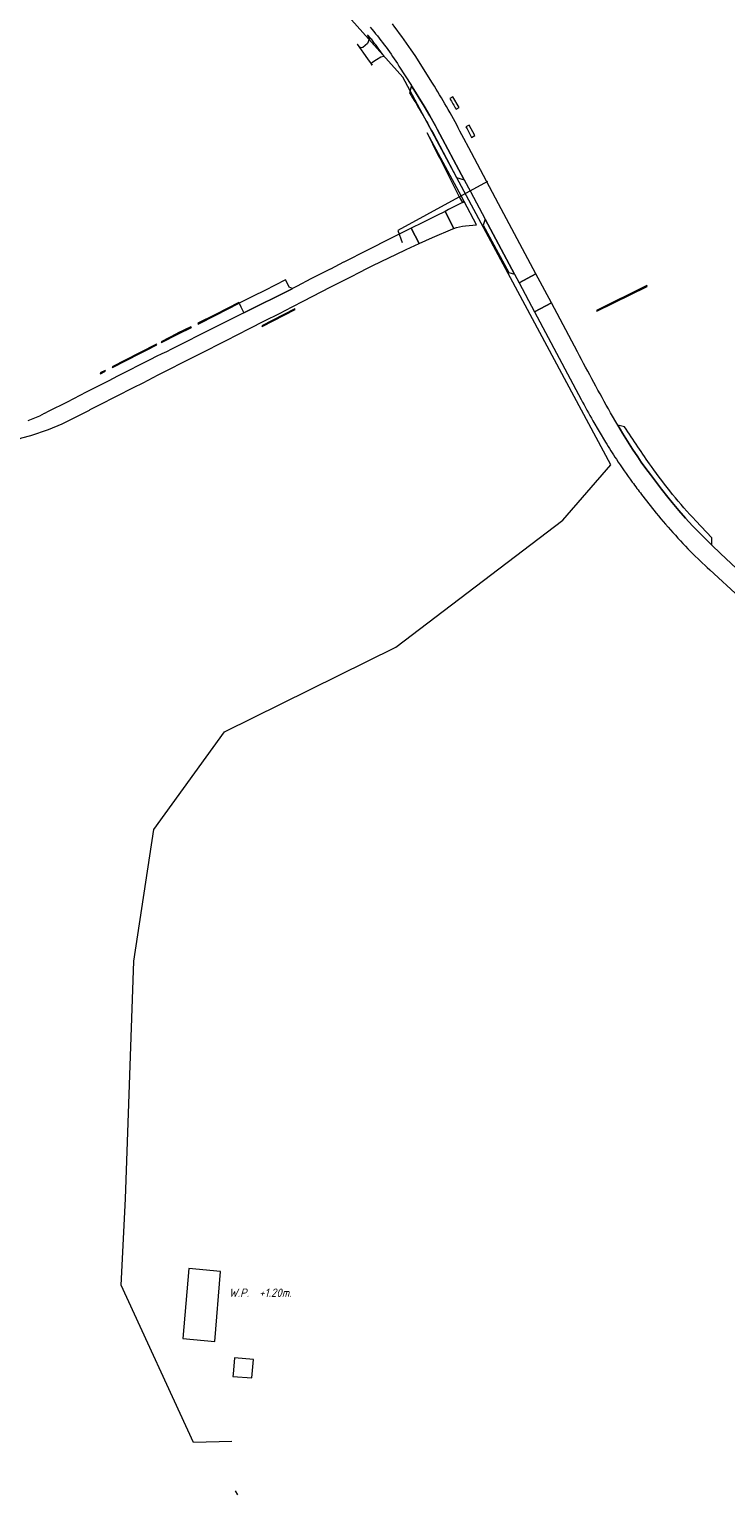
# Model space of a CAD drawing. Extents: x 148869 to 161638, y 453607 to 469810.
# Tile 599 of 656: x 153894 to 154112, y 465454 to 465913. Entities that reach past the tile are written whole.
import ezdxf
from ezdxf.lldxf.tags import DXFTag

# ---------------------------------------------------------------- set-up
doc = ezdxf.new("R2010")
doc.units = 0
for name, color, linetype, lineweight in [('B-OI-RI-PERSLEIDING-G-niet meenemen', 190, 'RI-PERS', 18), ('B-OI-RI-T35', 3, 'CONTINUOUS', 35), ('B-RO-VH-VERHARDING_ASFALT-GV', 251, 'CONTINUOUS', 18), ('B-RO-VH-VERHARDING_STRAATBAKSTEEN-GV', 251, 'CONTINUOUS', 18), ('B-RO-VH-VERHARDING_TEGEL_RUBBER-GV', 251, 'CONTINUOUS', 18)]:
    doc.layers.add(name, color=color, linetype=linetype, lineweight=lineweight)
doc.styles.add('NLCS-ISO-M750-T35_CURSIEF', font='NLCS-ISO.ttf', dxfattribs={"oblique": 15, "height": 2.625})
tags = doc.linetypes.add('RI-PERS', pattern='A,7,-2,["P",Standard,S=1.8,R=0,X=-0.5,Y=-0.9],-2,7,-2,[102,NLCS.SHX,S=1,R=180,X=0,Y=0],-2', length=22).pattern_tags.tags
tags[6] = DXFTag(74, 10)

msp = doc.modelspace()

# ---------------------------------------------------------------- linework, layer by layer
at = {"layer": 'B-OI-RI-PERSLEIDING-G-niet meenemen'}
for p, q in [((154011.1, 465898.2), (153951.1, 465965.4)), ((154076.43, 465776.63), (154011.1, 465898.2)), ((154037.66, 465865.49), (154009.54, 465850.08)), ((154009.54, 465850.08), (154010.93, 465846.29)), ((154061.27, 465759.27), (154076.43, 465776.63)), ((154008.94, 465719.39), (154061.27, 465759.27)), ((153955.14, 465692.83), (154008.94, 465719.39)), ((153932.98, 465662.21), (153955.14, 465692.83)), ((153926.61, 465620.84), (153932.98, 465662.21)), ((153924.01, 465546.37), (153926.61, 465620.84)), ((153922.66, 465519.22), (153924.01, 465546.37)), ((153945.38, 465469.91), (153922.66, 465519.22)), ((153957.39, 465470.22), (153945.38, 465469.91)), ((153958.44, 465454.69), (153959.19, 465453.52))]:
    msp.add_line(p, q, dxfattribs=at)
at = {"layer": 'B-RO-VH-VERHARDING_ASFALT-GV', "flags": 128}
for points in [[(154000.81, 465913.89), (154001.39, 465913.2), (154001.96, 465912.52), (154002.53, 465911.83), (154003, 465911.25), (154003.09, 465911.13), (154003.65, 465910.43), (154004.2, 465909.72), (154004.74, 465909.02), (154005.28, 465908.3), (154005.82, 465907.59), (154006.34, 465906.86), (154006.86, 465906.14), (154007.38, 465905.41), (154007.89, 465904.67), (154008.39, 465903.93), (154008.89, 465903.19), (154009.38, 465902.44), (154009.87, 465901.69), (154013.8, 465895.6), (154014.06, 465895.2), (154015.95, 465892.17), (154017.8, 465889.11), (154019.59, 465886.02), (154021.34, 465882.9), (154021.9, 465881.85), (154030.34, 465866.03), (154032.32, 465862.3), (154036.91, 465853.63), (154046.14, 465836.35), (154047.58, 465833.65), (154052.88, 465836.47), (154041.17, 465858.42), (154032.64, 465874.47), (154031.81, 465876.04), (154030.24, 465878.99), (154029.02, 465881.29)], [(154020.43, 465896.29), (154014.93, 465904.96), (154013.7, 465906.81)], [(154065.94, 465811.99), (154057.74, 465827.37), (154052.43, 465824.54), (154067.06, 465797.09)], [(154078.58, 465788.99), (154076.28, 465792.92)], [(154070.77, 465790.4), (154074.72, 465783.7)], [(154102.22, 465748.61), (154106.67, 465744.41), (154107.49, 465743.65), (154116.79, 465735.02), (154120.86, 465739.41), (154110.83, 465748.77), (154108.05, 465751.36), (154103.14, 465756.26), (154102.04, 465757.45), (154099.87, 465759.83), (154097.75, 465762.26), (154095.67, 465764.73), (154094.31, 465766.4), (154092.31, 465768.93), (154088.83, 465773.52), (154087.37, 465775.48), (154085.95, 465777.47), (154084.83, 465779.07), (154083.19, 465781.5), (154081.61, 465783.97), (154080.07, 465786.47), (154078.58, 465788.99)], [(154086.02, 465767.27), (154089.84, 465762.34)]]:
    msp.add_lwpolyline(points, dxfattribs=at)
at = {"layer": 'B-RO-VH-VERHARDING_ASFALT-GV'}
for points in [[(154013.7, 465906.81, 0.014705), (154007.81, 465914.92)], [(154024.82, 465888.95, 0.007917), (154020.43, 465896.29)], [(154029.02, 465881.29, 0.010557), (154024.82, 465888.95)], [(154076.28, 465792.92, -0.006807), (154065.94, 465811.99)], [(154067.06, 465797.09, 0.009429), (154070.77, 465790.4)], [(154074.72, 465783.7, 0.008139), (154078.11, 465778.38)], [(154078.11, 465778.38, 0.011306), (154083.11, 465771.17)], [(154083.11, 465771.17, 0.00616), (154086.02, 465767.27)], [(154089.84, 465762.34, 0.023775), (154102.22, 465748.61)]]:
    msp.add_lwpolyline(points, format="xyb", dxfattribs=at)
at = {"layer": 'B-RO-VH-VERHARDING_ASFALT-GV', "flags": 128}
for points in [[(154047.58, 465833.65), (154052.43, 465824.54), (154057.74, 465827.37), (154052.88, 465836.47)], [(154087.78, 465832.57), (154087.67, 465832.79), (154071.85, 465825.04), (154071.96, 465824.81), (154087.77, 465832.56)], [(153959.71, 465827.29), (153959.6, 465827.51), (153952.3, 465823.71), (153946.76, 465820.98), (153946.87, 465820.76), (153952.42, 465823.49)], [(153977.22, 465825.54), (153966.88, 465820.24), (153966.99, 465820.02), (153977.33, 465825.32)], [(153935.35, 465814.99), (153940.48, 465817.61), (153944.71, 465819.69), (153944.6, 465819.92), (153940.37, 465817.84), (153940.24, 465817.77), (153935.23, 465815.22)], [(153928.44, 465811.76), (153919.88, 465807.35), (153919.99, 465807.13), (153928.55, 465811.53), (153930.38, 465812.47), (153933.85, 465814.23), (153933.74, 465814.46)], [(153916.08, 465805.4), (153916.21, 465805.17), (153917.8, 465806), (153917.69, 465806.22)]]:
    msp.add_lwpolyline(points, close=True, dxfattribs=at)
at = {"layer": 'B-RO-VH-VERHARDING_STRAATBAKSTEEN-GV', "flags": 128}
for points in [[(154000.42, 465911.04), (154000, 465911.52), (154000.53, 465910.13), (154000, 465908.73), (153998.51, 465907.51), (153998, 465907.44), (153997.6, 465907.64), (153996.81, 465908.57), (154000, 465903.96), (154001.51, 465901.91), (154001.26, 465902.31), (154001.21, 465902.49), (154001.32, 465902.76), (154002.8, 465903.78), (154004.21, 465904.53), (154005.14, 465904.79)], [(154005.14, 465904.79), (154004.87, 465905.2)], [(154020.58, 465880.65), (154027.96, 465866.76), (154030.34, 465866.03), (154021.9, 465881.85), (154021.34, 465882.9), (154019.59, 465886.02), (154017.8, 465889.11), (154015.95, 465892.17), (154014.06, 465895.2), (154013.8, 465895.6), (154013.22, 465893.23)], [(154027.79, 465888.2), (154028.73, 465888.69), (154026.83, 465892.03), (154025.86, 465891.49)], [(154032.26, 465880.06), (154032.66, 465879.29), (154033.73, 465879.88), (154031.89, 465883.09), (154030.89, 465882.63)], [(154030.37, 465859.17), (154029.78, 465858.87), (154025.41, 465856.66), (154024.35, 465856.08), (154027.07, 465850.75)], [(154030.79, 465851.6), (154034.2, 465851.88), (154030.37, 465859.17)], [(153976.39, 465826.18), (153980.03, 465828.04), (153988.32, 465832.29), (153994.98, 465835.7), (153997.37, 465836.93), (154000, 465838.28), (154001.63, 465839.11), (154011.73, 465843.91), (154012.13, 465844.09), (154016.21, 465846), (154013.67, 465850.83), (154007.23, 465847.58), (154000, 465843.92), (153992.54, 465840.16), (153992.47, 465840.13), (153988.4, 465838), (153988.33, 465837.96), (153983.45, 465835.55), (153982.21, 465834.9), (153977.97, 465832.68), (153976.41, 465831.87), (153976.35, 465831.84), (153961.16, 465824.3), (153948.21, 465817.8), (153946.33, 465816.85), (153943.92, 465815.63), (153938.52, 465812.89), (153936.92, 465812.07), (153935.44, 465811.42), (153933.7, 465810.54), (153931.84, 465809.6), (153921.53, 465804.4), (153918.83, 465802.94), (153915.67, 465801.35), (153912.79, 465799.91), (153911.91, 465799.47), (153911.67, 465799.36), (153905.78, 465796.26), (153899.8, 465793.27), (153898.65, 465792.7), (153898.53, 465792.64), (153897.06, 465791.89), (153893.38, 465790.36)], [(153887.51, 465783.51), (153887.65, 465783.58), (153889.64, 465784.35), (153891.5, 465785.07), (153894.33, 465785.78), (153899.85, 465787.66), (153904.2, 465789.47), (153909.76, 465792.29), (153909.77, 465792.3), (153912.69, 465793.78), (153912.95, 465793.91), (153915.88, 465795.4), (153926.59, 465800.84), (153929.56, 465802.36), (153934.3, 465804.77), (153945.46, 465810.44), (153947.38, 465811.42), (153955.61, 465815.6), (153962.98, 465819.34), (153967.67, 465821.73), (153972.34, 465824.1), (153976.38, 465826.17), (153976.39, 465826.18)], [(154080.71, 465788.54), (154078.58, 465788.99), (154080.07, 465786.47), (154081.61, 465783.97), (154083.19, 465781.5), (154084.83, 465779.07), (154085.95, 465777.47), (154087.37, 465775.48), (154088.83, 465773.52), (154092.31, 465768.93), (154094.31, 465766.4), (154095.67, 465764.73), (154097.75, 465762.26), (154099.87, 465759.83), (154102.04, 465757.45), (154103.14, 465756.26), (154108.05, 465751.36), (154108.09, 465753.66), (154103.03, 465759.02)]]:
    msp.add_lwpolyline(points, dxfattribs=at)
at = {"layer": 'B-RO-VH-VERHARDING_STRAATBAKSTEEN-GV'}
for points in [[(154001.31, 465909.96, 0.005578), (154000.42, 465911.04)], [(154004.87, 465905.2, 0.019345), (154001.31, 465909.96)], [(154013.22, 465893.23, -0.014031), (154020.58, 465880.65)], [(154025.86, 465891.49, -0.00445), (154027.79, 465888.2)], [(154030.89, 465882.63, -0.003376), (154032.26, 465880.06)], [(154027.07, 465850.75, -0.051136), (154030.79, 465851.6)], [(154089.11, 465776.09, -0.01042), (154080.71, 465788.54)], [(154103.03, 465759.02, -0.033978), (154089.11, 465776.09)]]:
    msp.add_lwpolyline(points, format="xyb", dxfattribs=at)
at = {"layer": 'B-RO-VH-VERHARDING_STRAATBAKSTEEN-GV', "flags": 128}
for points in [[(154029.78, 465858.87), (154030.37, 465859.17), (154029.49, 465860.8), (154018.73, 465880.7), (154022.11, 465873.84), (154022.44, 465873.23), (154022.68, 465872.75), (154028.12, 465861.86), (154028.9, 465860.49)], [(154027.07, 465850.75), (154024.35, 465856.08), (154021.52, 465854.69), (154020.3, 465854.08), (154017.12, 465852.48), (154013.72, 465850.85), (154013.67, 465850.83), (154016.21, 465846), (154020.4, 465847.95), (154026.8, 465850.65)], [(154036.91, 465853.63), (154036.29, 465851.77), (154044.35, 465836.91), (154046.14, 465836.35)], [(153976.41, 465831.87), (153975.46, 465832.29), (153974.84, 465833.47), (153974.31, 465834.58), (153967.76, 465831.31), (153967.58, 465831.22), (153964.34, 465829.6), (153964.35, 465829.58), (153962.62, 465828.72), (153959.71, 465827.29), (153960.22, 465826.1), (153961.16, 465824.3), (153976.35, 465831.84)]]:
    msp.add_lwpolyline(points, close=True, dxfattribs=at)
at = {"layer": 'B-RO-VH-VERHARDING_TEGEL_RUBBER-GV', "flags": 128}
for points in [[(153952.13, 465501.6), (153953.89, 465523.58), (153943.9, 465524.44), (153942.08, 465502.5)], [(153957.84, 465491.31), (153957.77, 465490.63), (153963.7, 465490.13), (153964.19, 465495.91), (153958.29, 465496.41)]]:
    msp.add_lwpolyline(points, close=True, dxfattribs=at)

# ---------------------------------------------------------------- texts
at = {"layer": 'B-OI-RI-T35', "style": 'NLCS-ISO-M750-T35_CURSIEF', "oblique": 15}
msp.add_text('W.P.  +1.20m.', height=2.625, dxfattribs=at).set_placement((153956.47, 465515.56))

doc.saveas('drawing.dxf')
